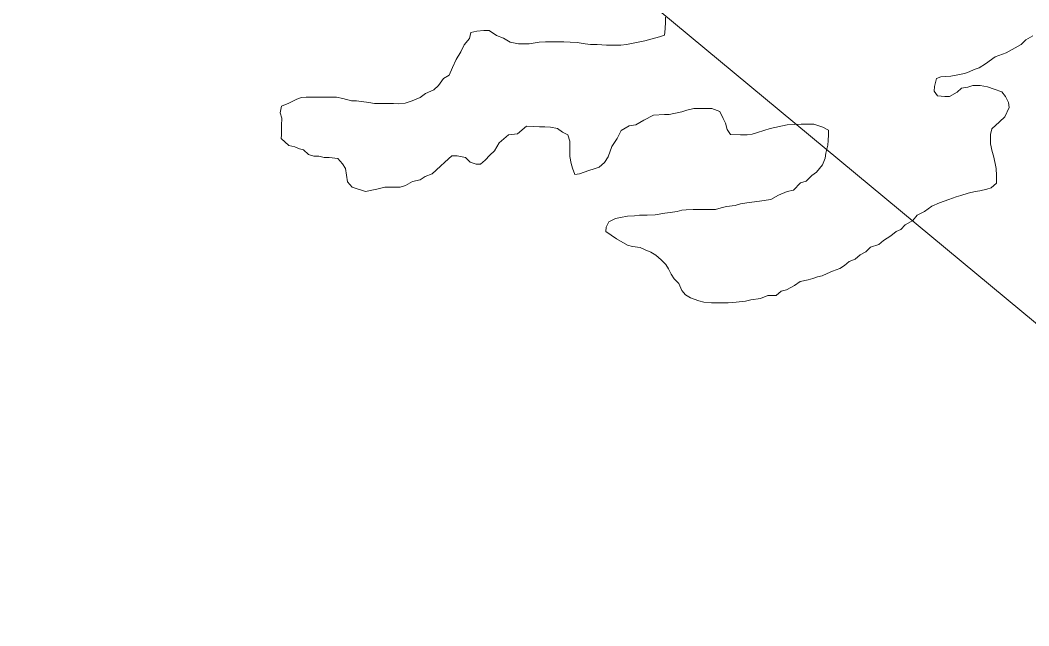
# Model space of a CAD drawing. Extents: x 553962 to 842807, y 8883888 to 9032388.
# Drawn here: x 803348.6 to 803787, y 9015119.7 to 9015382.9 of the extents above; entities that cross this region are included whole.
import ezdxf

# ---------------------------------------------------------------- set-up
doc = ezdxf.new("R2010")
doc.units = 0
doc.header["$LTSCALE"] = 200
doc.layers.add('1', color=7, linetype='Continuous', lineweight=13)

msp = doc.modelspace()

# ---------------------------------------------------------------- linework, layer by layer
at = {"layer": '1'}
for points in [[(805531, 9014654.6), (804656.1, 9014532), (803479.2, 9015509.3), (802603.2, 9015624.2), (801222.1, 9016866), (800600.9, 9016813.5), (800076, 9017128.6), (799586.1, 9016682.2), (799446.1, 9016839.8), (799239.9, 9016805.7), (799493.9, 9017205.2), (799626.2, 9018219.6), (800434.5, 9018637.8), (800970.4, 9019689.3), (802445.9, 9020169.8), (804093.6, 9022119.5), (804177.1, 9022982.9)], [(803629, 9015384.2), (803629, 9015382.2), (803628.9, 9015379.2), (803628.7, 9015376.4), (803626.4, 9015375.7), (803620.1, 9015374), (803612.1, 9015372.3), (803609.6, 9015372)], [(803629, 9015384.2), (803629, 9015382.2), (803628.9, 9015379.2), (803628.7, 9015376.4), (803626.4, 9015375.7), (803620.1, 9015374), (803612.1, 9015372.3), (803609.6, 9015372)], [(803609.6, 9015372), (803606.4, 9015372.1), (803603.4, 9015372.1), (803599.4, 9015372.4), (803596.4, 9015372.4), (803594.1, 9015372.6), (803590.6, 9015373.2), (803587.6, 9015373.4), (803584.9, 9015373.5), (803582.9, 9015373.5), (803579.9, 9015373.5), (803576.9, 9015373.5), (803574.1, 9015373.3), (803569.8, 9015372.6), (803567.8, 9015372.6), (803565.1, 9015372.6), (803561.6, 9015373.4), (803558.6, 9015375.1), (803555.6, 9015376.2), (803552.4, 9015378.4), (803550.1, 9015378.4), (803547.1, 9015378.2), (803544.4, 9015377.5), (803543.9, 9015375), (803541.6, 9015372.2), (803540.1, 9015369.2), (803538, 9015365.8), (803536.5, 9015362.3), (803535, 9015359), (803532.5, 9015357.5), (803530.4, 9015354.5), (803528.4, 9015352.6), (803524.7, 9015351.1), (803522.4, 9015349.3), (803518.9, 9015347.9), (803515.9, 9015346.9), (803512.9, 9015346.6), (803510.9, 9015346.7), (803508.9, 9015346.7), (803506.6, 9015346.7), (803504.6, 9015346.7), (803502.6, 9015346.7), (803500.1, 9015347.2), (803494.8, 9015347.9), (803492.6, 9015347.9), (803488.8, 9015348.9), (803486.1, 9015349.4), (803483.1, 9015349.5), (803481.1, 9015349.5), (803478.8, 9015349.5), (803475.6, 9015349.5), (803472.8, 9015349.5), (803470.8, 9015349.3), (803468.8, 9015348.6), (803465.3, 9015346.8), (803462.1, 9015345.6), (803461.5, 9015342.6), (803462.3, 9015340.3), (803462.2, 9015337.1), (803462.2, 9015335.1), (803462.2, 9015333.1), (803462, 9015331.5)], [(803609.6, 9015372), (803606.4, 9015372.1), (803603.4, 9015372.1), (803599.4, 9015372.4), (803596.4, 9015372.4), (803594.1, 9015372.6), (803590.6, 9015373.2), (803587.6, 9015373.4), (803584.9, 9015373.5), (803582.9, 9015373.5), (803579.9, 9015373.5), (803576.9, 9015373.5), (803574.1, 9015373.3), (803569.8, 9015372.6), (803567.8, 9015372.6), (803565.1, 9015372.6), (803561.6, 9015373.4), (803558.6, 9015375.1), (803555.6, 9015376.2), (803552.4, 9015378.4), (803550.1, 9015378.4), (803547.1, 9015378.2), (803544.4, 9015377.5), (803543.9, 9015375), (803541.6, 9015372.2), (803540.1, 9015369.2), (803538, 9015365.8), (803536.5, 9015362.3), (803535, 9015359), (803532.5, 9015357.5), (803530.4, 9015354.5), (803528.4, 9015352.6), (803524.7, 9015351.1), (803522.4, 9015349.3), (803518.9, 9015347.9), (803515.9, 9015346.9), (803512.9, 9015346.6), (803510.9, 9015346.7), (803508.9, 9015346.7), (803506.6, 9015346.7), (803504.6, 9015346.7), (803502.6, 9015346.7), (803500.1, 9015347.2), (803494.8, 9015347.9), (803492.6, 9015347.9), (803488.8, 9015348.9), (803486.1, 9015349.4), (803483.1, 9015349.5), (803481.1, 9015349.5), (803478.8, 9015349.5), (803475.6, 9015349.5), (803472.8, 9015349.5), (803470.8, 9015349.3), (803468.8, 9015348.6), (803465.3, 9015346.8), (803462.1, 9015345.6), (803461.5, 9015342.6), (803462.3, 9015340.3), (803462.2, 9015337.1), (803462.2, 9015335.1), (803462.2, 9015333.1), (803462, 9015331.5)], [(803765.4, 9015362.2), (803768.1, 9015364), (803772.4, 9015367), (803777.2, 9015368.7), (803779.7, 9015370.2), (803783.7, 9015372.4), (803785.7, 9015374.4), (803788.7, 9015376.1)], [(803765.4, 9015362.2), (803768.1, 9015364), (803772.4, 9015367), (803777.2, 9015368.7), (803779.7, 9015370.2), (803783.7, 9015372.4), (803785.7, 9015374.4), (803788.7, 9015376.1)], [(803607.7, 9015287.9), (803612.5, 9015285.2), (803614.7, 9015284.6), (803618, 9015284.1), (803620.2, 9015283.1), (803622.7, 9015282.1), (803624.9, 9015280.8), (803627.2, 9015278.8), (803629.2, 9015276.8), (803630.4, 9015274.8), (803631.6, 9015272.5), (803632.8, 9015270.5), (803634.8, 9015268.5), (803636.1, 9015265.5), (803637.8, 9015263.5), (803640, 9015262.2), (803643.5, 9015260.9), (803645.8, 9015260.4), (803649, 9015260.1), (803651, 9015260.1), (803654.3, 9015260.1), (803656.3, 9015260.1), (803659.8, 9015260.3), (803663.8, 9015260.8), (803666.1, 9015261.3), (803670.3, 9015262), (803673.6, 9015263.2), (803677.1, 9015263.2), (803679.3, 9015265.2), (803681.6, 9015265.7), (803685.1, 9015267.6), (803687.6, 9015269.4), (803691.1, 9015270.1), (803693.1, 9015270.6), (803695.1, 9015271.3), (803697.1, 9015271.8), (803699.4, 9015272.8), (803701.7, 9015273.8), (803704.9, 9015275), (803706.9, 9015276.3), (803708.9, 9015278), (803711.5, 9015279), (803713.7, 9015281), (803716.2, 9015282.2), (803718.2, 9015284.2), (803721.8, 9015285.4), (803723.8, 9015287.2), (803727, 9015289.2), (803729.3, 9015291.1), (803731.3, 9015291.9), (803733.3, 9015293.9), (803736.6, 9015295.8), (803738.4, 9015298.1), (803741.6, 9015299.8), (803744.9, 9015302.1), (803748.2, 9015303.5), (803750.2, 9015304.3), (803752.2, 9015305), (803755.4, 9015306.2), (803757.4, 9015306.7), (803760.7, 9015307.7), (803763.7, 9015308.4), (803765.7, 9015308.7), (803768.7, 9015309.4), (803770.7, 9015310.1), (803773, 9015312.1), (803773, 9015315.4), (803772.8, 9015318.4), (803772.3, 9015320.6), (803771.6, 9015323.9), (803771.1, 9015325.9), (803770.4, 9015329.2), (803770.4, 9015331.2), (803770.4, 9015333.2), (803770.9, 9015335.7), (803774.2, 9015338.7), (803776.5, 9015340.9), (803778.5, 9015344.9), (803778.2, 9015347.1), (803776.8, 9015349.7), (803775.3, 9015351.7), (803772, 9015352.9), (803769.1, 9015354), (803765.8, 9015354.5), (803762.6, 9015354.5), (803760.5, 9015353.8), (803757.8, 9015353.3), (803755.8, 9015351.6), (803752.5, 9015349.8), (803750.5, 9015349.8), (803747.3, 9015350.1), (803745.8, 9015352.1), (803746, 9015354.1), (803746.8, 9015357.6), (803748.8, 9015358.3), (803753.1, 9015358.6), (803756.8, 9015359.3), (803759.1, 9015359.8), (803761.1, 9015360.5), (803763.3, 9015361.5), (803765.4, 9015362.2)], [(803607.7, 9015287.9), (803612.5, 9015285.2), (803614.7, 9015284.6), (803618, 9015284.1), (803620.2, 9015283.1), (803622.7, 9015282.1), (803624.9, 9015280.8), (803627.2, 9015278.8), (803629.2, 9015276.8), (803630.4, 9015274.8), (803631.6, 9015272.5), (803632.8, 9015270.5), (803634.8, 9015268.5), (803636.1, 9015265.5), (803637.8, 9015263.5), (803640, 9015262.2), (803643.5, 9015260.9), (803645.8, 9015260.4), (803649, 9015260.1), (803651, 9015260.1), (803654.3, 9015260.1), (803656.3, 9015260.1), (803659.8, 9015260.3), (803663.8, 9015260.8), (803666.1, 9015261.3), (803670.3, 9015262), (803673.6, 9015263.2), (803677.1, 9015263.2), (803679.3, 9015265.2), (803681.6, 9015265.7), (803685.1, 9015267.6), (803687.6, 9015269.4), (803691.1, 9015270.1), (803693.1, 9015270.6), (803695.1, 9015271.3), (803697.1, 9015271.8), (803699.4, 9015272.8), (803701.7, 9015273.8), (803704.9, 9015275), (803706.9, 9015276.3), (803708.9, 9015278), (803711.5, 9015279), (803713.7, 9015281), (803716.2, 9015282.2), (803718.2, 9015284.2), (803721.8, 9015285.4), (803723.8, 9015287.2), (803727, 9015289.2), (803729.3, 9015291.1), (803731.3, 9015291.9), (803733.3, 9015293.9), (803736.6, 9015295.8), (803738.4, 9015298.1), (803741.6, 9015299.8), (803744.9, 9015302.1), (803748.2, 9015303.5), (803750.2, 9015304.3), (803752.2, 9015305), (803755.4, 9015306.2), (803757.4, 9015306.7), (803760.7, 9015307.7), (803763.7, 9015308.4), (803765.7, 9015308.7), (803768.7, 9015309.4), (803770.7, 9015310.1), (803773, 9015312.1), (803773, 9015315.4), (803772.8, 9015318.4), (803772.3, 9015320.6), (803771.6, 9015323.9), (803771.1, 9015325.9), (803770.4, 9015329.2), (803770.4, 9015331.2), (803770.4, 9015333.2), (803770.9, 9015335.7), (803774.2, 9015338.7), (803776.5, 9015340.9), (803778.5, 9015344.9), (803778.2, 9015347.1), (803776.8, 9015349.7), (803775.3, 9015351.7), (803772, 9015352.9), (803769.1, 9015354), (803765.8, 9015354.5), (803762.6, 9015354.5), (803760.5, 9015353.8), (803757.8, 9015353.3), (803755.8, 9015351.6), (803752.5, 9015349.8), (803750.5, 9015349.8), (803747.3, 9015350.1), (803745.8, 9015352.1), (803746, 9015354.1), (803746.8, 9015357.6), (803748.8, 9015358.3), (803753.1, 9015358.6), (803756.8, 9015359.3), (803759.1, 9015359.8), (803761.1, 9015360.5), (803763.3, 9015361.5), (803765.4, 9015362.2)], [(803509.1, 9015310.4), (803511.1, 9015310.4), (803513.8, 9015310.3), (803516.1, 9015311.1), (803519.1, 9015312.8), (803522.4, 9015313.5), (803524.6, 9015315), (803527.7, 9015316.2), (803531.2, 9015319.5), (803533.2, 9015321.2), (803536.2, 9015324), (803538.5, 9015323.9), (803542.2, 9015323.2), (803544.2, 9015321.2), (803546.7, 9015320.4), (803548.7, 9015320.4), (803550.7, 9015322.1), (803552.7, 9015324.3), (803554.7, 9015326.1), (803556.8, 9015329.6), (803558.8, 9015331.3), (803560.8, 9015333.1), (803564.8, 9015333.5), (803568.6, 9015336.8), (803571.8, 9015336.7), (803574.3, 9015336.5), (803576.6, 9015336.5), (803579.1, 9015336.4), (803582.1, 9015335.9), (803584.3, 9015334.2), (803586.6, 9015333.1), (803587.5, 9015330.4), (803587.5, 9015328.4), (803587.5, 9015325.6), (803587.5, 9015323.6), (803588, 9015320.6), (803588.7, 9015318.6), (803589.7, 9015315.8), (803591.7, 9015316.1), (803595.7, 9015317.6), (803598, 9015318.3), (803600.2, 9015319), (803602.5, 9015321), (803604.2, 9015323.5), (803605.8, 9015328), (803608.1, 9015331.5), (803609.8, 9015335), (803613.3, 9015337), (803616.1, 9015337.5), (803619.6, 9015339.4), (803623.9, 9015341.7), (803628.6, 9015341.9), (803630.6, 9015341.9), (803632.7, 9015342.3), (803636.2, 9015343.1), (803638.4, 9015343.8), (803641.4, 9015344.5), (803644.9, 9015344.5), (803647.2, 9015344.5), (803649.2, 9015344.5), (803652.7, 9015343.2), (803654.1, 9015340.2), (803655.1, 9015338.2), (803655.9, 9015335.4), (803657.3, 9015333.2)], [(803509.1, 9015310.4), (803511.1, 9015310.4), (803513.8, 9015310.3), (803516.1, 9015311.1), (803519.1, 9015312.8), (803522.4, 9015313.5), (803524.6, 9015315), (803527.7, 9015316.2), (803531.2, 9015319.5), (803533.2, 9015321.2), (803536.2, 9015324), (803538.5, 9015323.9), (803542.2, 9015323.2), (803544.2, 9015321.2), (803546.7, 9015320.4), (803548.7, 9015320.4), (803550.7, 9015322.1), (803552.7, 9015324.3), (803554.7, 9015326.1), (803556.8, 9015329.6), (803558.8, 9015331.3), (803560.8, 9015333.1), (803564.8, 9015333.5), (803568.6, 9015336.8), (803571.8, 9015336.7), (803574.3, 9015336.5), (803576.6, 9015336.5), (803579.1, 9015336.4), (803582.1, 9015335.9), (803584.3, 9015334.2), (803586.6, 9015333.1), (803587.5, 9015330.4), (803587.5, 9015328.4), (803587.5, 9015325.6), (803587.5, 9015323.6), (803588, 9015320.6), (803588.7, 9015318.6), (803589.7, 9015315.8), (803591.7, 9015316.1), (803595.7, 9015317.6), (803598, 9015318.3), (803600.2, 9015319), (803602.5, 9015321), (803604.2, 9015323.5), (803605.8, 9015328), (803608.1, 9015331.5), (803609.8, 9015335), (803613.3, 9015337), (803616.1, 9015337.5), (803619.6, 9015339.4), (803623.9, 9015341.7), (803628.6, 9015341.9), (803630.6, 9015341.9), (803632.7, 9015342.3), (803636.2, 9015343.1), (803638.4, 9015343.8), (803641.4, 9015344.5), (803644.9, 9015344.5), (803647.2, 9015344.5), (803649.2, 9015344.5), (803652.7, 9015343.2), (803654.1, 9015340.2), (803655.1, 9015338.2), (803655.9, 9015335.4), (803657.3, 9015333.2)], [(803657.3, 9015333.2), (803661.6, 9015333.1), (803664.6, 9015333.1), (803666.8, 9015333.4), (803669.1, 9015334.1), (803674.6, 9015335.8), (803681.9, 9015337.5), (803688.1, 9015337.7), (803693.6, 9015337.7), (803697.4, 9015336.4), (803699.9, 9015335.1), (803699.9, 9015333.1), (803699.8, 9015330.6), (803699.6, 9015328.6), (803698.8, 9015325.1), (803698.5, 9015322.9), (803697.3, 9015320.1), (803694.7, 9015316.9), (803692.7, 9015315.4), (803690.2, 9015312.9), (803687.7, 9015312.2), (803684.7, 9015309), (803681.9, 9015308.5), (803678.2, 9015306.8), (803674.9, 9015305), (803669.9, 9015304.3), (803664.4, 9015303.6), (803661.6, 9015303.1), (803659.4, 9015302.4), (803655.6, 9015301.9), (803653.3, 9015301.4), (803650.8, 9015300.7), (803647.3, 9015300.7), (803644.3, 9015300.7), (803641.1, 9015300.7), (803638.1, 9015300.5), (803636.1, 9015300.3)], [(803657.3, 9015333.2), (803661.6, 9015333.1), (803664.6, 9015333.1), (803666.8, 9015333.4), (803669.1, 9015334.1), (803674.6, 9015335.8), (803681.9, 9015337.5), (803688.1, 9015337.7), (803693.6, 9015337.7), (803697.4, 9015336.4), (803699.9, 9015335.1), (803699.9, 9015333.1), (803699.8, 9015330.6), (803699.6, 9015328.6), (803698.8, 9015325.1), (803698.5, 9015322.9), (803697.3, 9015320.1), (803694.7, 9015316.9), (803692.7, 9015315.4), (803690.2, 9015312.9), (803687.7, 9015312.2), (803684.7, 9015309), (803681.9, 9015308.5), (803678.2, 9015306.8), (803674.9, 9015305), (803669.9, 9015304.3), (803664.4, 9015303.6), (803661.6, 9015303.1), (803659.4, 9015302.4), (803655.6, 9015301.9), (803653.3, 9015301.4), (803650.8, 9015300.7), (803647.3, 9015300.7), (803644.3, 9015300.7), (803641.1, 9015300.7), (803638.1, 9015300.5), (803636.1, 9015300.3)], [(803462, 9015331.5), (803465.4, 9015328.5), (803467.9, 9015327.8), (803469.9, 9015327), (803471.7, 9015326.6), (803473.9, 9015324.6), (803476.2, 9015323.8), (803478.4, 9015323.8), (803480.7, 9015323.3), (803482.9, 9015323.3), (803486.7, 9015322.8), (803488.7, 9015320.5), (803489.9, 9015318.5), (803490.4, 9015315.5), (803490.9, 9015312.7), (803492.8, 9015310.3), (803492.8, 9015310.3), (803492.8, 9015310.3), (803492.8, 9015310.3), (803498.6, 9015308.4), (803498.6, 9015308.4), (803498.6, 9015308.4), (803503.6, 9015309.4), (803507.1, 9015310.4), (803509.1, 9015310.4)], [(803462, 9015331.5), (803465.4, 9015328.5), (803467.9, 9015327.8), (803469.9, 9015327), (803471.7, 9015326.6), (803473.9, 9015324.6), (803476.2, 9015323.8), (803478.4, 9015323.8), (803480.7, 9015323.3), (803482.9, 9015323.3), (803486.7, 9015322.8), (803488.7, 9015320.5), (803489.9, 9015318.5), (803490.4, 9015315.5), (803490.9, 9015312.7), (803492.8, 9015310.3), (803492.8, 9015310.3), (803492.8, 9015310.3), (803492.8, 9015310.3), (803498.6, 9015308.4), (803498.6, 9015308.4), (803498.6, 9015308.4), (803503.6, 9015309.4), (803507.1, 9015310.4), (803509.1, 9015310.4)], [(803636.1, 9015300.3), (803634.1, 9015299.8), (803631.1, 9015299.3), (803628.8, 9015299.1), (803624.6, 9015298.3), (803621.1, 9015298.1), (803617.8, 9015298.1), (803615.6, 9015297.9), (803612.6, 9015297.7), (803609.5, 9015297.2), (803607.3, 9015296.7), (803604.5, 9015295.2), (803603.3, 9015293), (803603.2, 9015291), (803607.7, 9015287.9)], [(803636.1, 9015300.3), (803634.1, 9015299.8), (803631.1, 9015299.3), (803628.8, 9015299.1), (803624.6, 9015298.3), (803621.1, 9015298.1), (803617.8, 9015298.1), (803615.6, 9015297.9), (803612.6, 9015297.7), (803609.5, 9015297.2), (803607.3, 9015296.7), (803604.5, 9015295.2), (803603.3, 9015293), (803603.2, 9015291), (803607.7, 9015287.9)]]:
    msp.add_lwpolyline(points, dxfattribs=at)

doc.saveas('drawing.dxf')
